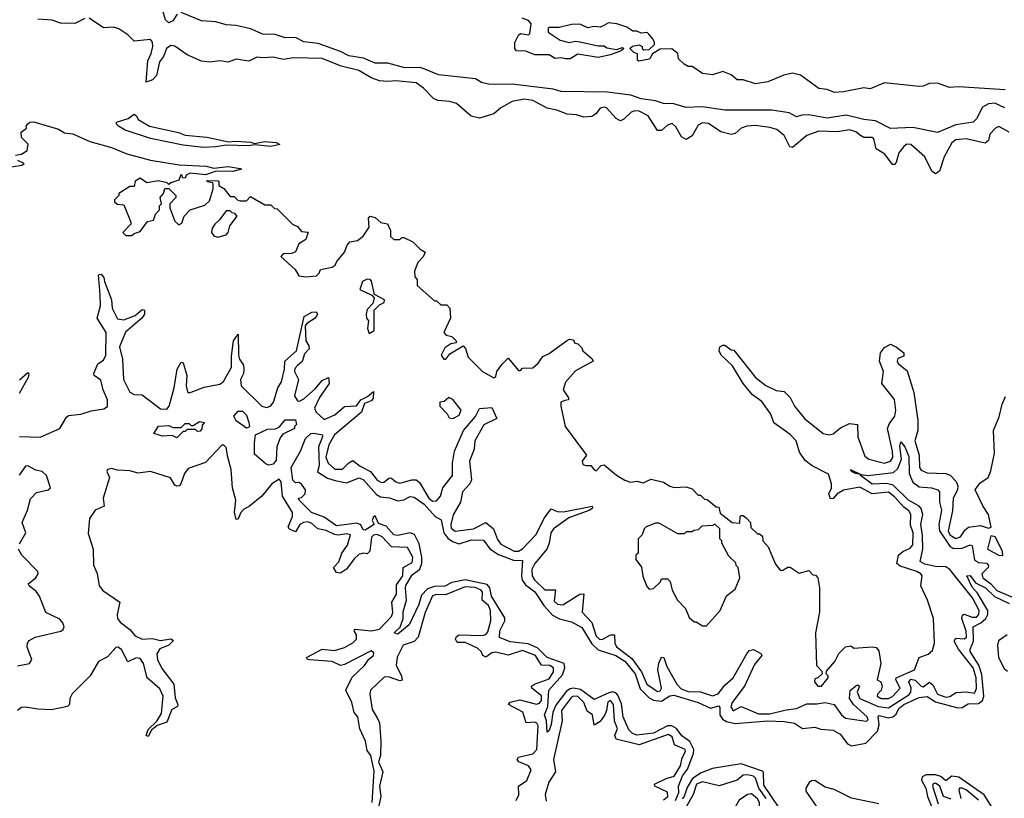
# Model space of a CAD drawing. Extents: x 2472589 to 2662339, y 701009 to 849030.
# Tile 338 of 406: x 2603676 to 2608492, y 752206 to 756016. Entities that reach past the tile are written whole.
import ezdxf

# ---------------------------------------------------------------- set-up
doc = ezdxf.new("R2010")
doc.units = 0

msp = doc.modelspace()

# ---------------------------------------------------------------- linework, layer by layer
at = {"layer": '0CON05XD'}
for points in [[(2603995, 756022), (2603945, 755998), (2603875, 755999.2), (2603834.2, 756014.2), (2603765, 756018.6)], [(2608515, 755465.5), (2608465, 755493.1), (2608448, 755485), (2608421.2, 755455), (2608413.8, 755425), (2608398.3, 755411.7), (2608305, 755432.9), (2608255, 755427.8), (2608235, 755412.9), (2608197.5, 755345), (2608174.4, 755275), (2608155, 755262.3), (2608137.5, 755275), (2608102.5, 755345), (2608035, 755404.5), (2608015, 755406.2), (2608000, 755395), (2607975.5, 755364.5), (2607963.1, 755316.9), (2607955, 755307.5), (2607945, 755307.1), (2607907.1, 755357.1), (2607864.7, 755384.7), (2607853.2, 755433.2), (2607845, 755440), (2607805, 755440), (2607788.8, 755448.8), (2607765, 755467.3), (2607735, 755477.1), (2607675, 755467.1), (2607585, 755470.5), (2607525, 755448.9), (2607455, 755390), (2607443.4, 755393.4), (2607415, 755448.6), (2607378.3, 755478.3), (2607345, 755488.2), (2607275, 755497.3), (2607232.5, 755495), (2607204.7, 755485.3), (2607175, 755459.2), (2607155, 755454.2), (2607105, 755467.1), (2607045, 755507.8), (2607015, 755511.9), (2606995, 755500), (2606965, 755448), (2606935, 755428.8), (2606912.6, 755442.6), (2606885, 755492), (2606867.8, 755507.8), (2606845, 755500), (2606815, 755474), (2606795, 755473.8), (2606750.4, 755545), (2606705, 755568.4), (2606685, 755570), (2606666.4, 755563.6), (2606631.3, 755528.7), (2606615, 755520.8), (2606593.1, 755533.1), (2606545.8, 755585), (2606535, 755587.5), (2606515, 755582.9), (2606494.2, 755555), (2606475, 755541.4), (2606435, 755539.4), (2606399.5, 755549.5), (2606353.2, 755553.2), (2606302.7, 755572.7), (2606255, 755582.5), (2606185, 755620), (2606143.5, 755626.5), (2606083.8, 755615), (2606028.8, 755585), (2605995.6, 755554.4), (2605925, 755533.3), (2605884.3, 755544.3), (2605812.5, 755605), (2605780, 755615), (2605720.9, 755620.9), (2605699.8, 755629.8), (2605651.5, 755681.5), (2605615, 755706.4), (2605515, 755717.3), (2605475, 755713.1), (2605435, 755717.3), (2605395, 755732.1), (2605335, 755768), (2605248.7, 755788.7), (2605155, 755826.6), (2605015, 755829.5), (2604965, 755820.6), (2604917.7, 755832.3), (2604865, 755828.8), (2604835, 755833.3), (2604796.7, 755813.3), (2604755, 755818.8), (2604735, 755823.3), (2604695, 755808), (2604654.1, 755814.1), (2604605, 755808.6), (2604565, 755813.3), (2604494.5, 755844.5), (2604435, 755885.7), (2604415, 755890), (2604394.5, 755875.5), (2604379.1, 755835), (2604360.3, 755809.7), (2604345, 755742.5), (2604325, 755722), (2604295, 755710), (2604302.4, 755815), (2604319.2, 755850.8), (2604326.5, 755885), (2604325, 755906), (2604315, 755918.6), (2604235, 755910), (2604205, 755942.5), (2604161.4, 755971.4), (2604135, 755980), (2604085, 755976.4), (2604015, 756024)], [(2604446.3, 756043.7), (2604425, 756010), (2604405, 756001.2), (2604388.8, 756015), (2604377.5, 756055)], [(2608494.2, 755584.2), (2608445, 755607.3), (2608415, 755604.6), (2608385, 755587.1), (2608355, 755530.8), (2608338.8, 755515), (2608255, 755501.5), (2608164.3, 755464.3), (2608045, 755488.5), (2607935, 755484.2), (2607861.2, 755521.2), (2607805, 755527.3), (2607718.3, 755548.3), (2607625, 755534.6), (2607535, 755550.4), (2607500.9, 755549.1), (2607475, 755540.8), (2607439.4, 755559.4), (2607355, 755572.9), (2607125, 755573.1), (2607015, 755588.8), (2606935, 755586), (2606875, 755603.5), (2606825, 755605.5), (2606785, 755618.2), (2606715, 755628.2), (2606665, 755646.2), (2606551.2, 755661.2), (2606325, 755664.4), (2606285.6, 755675.6), (2606085, 755700.6), (2605975, 755698.8), (2605935, 755708.8), (2605905, 755725.7), (2605725, 755746.5), (2605665, 755771.2), (2605635, 755781.5), (2605559.6, 755779.6), (2605477.2, 755802.8), (2605415, 755803.6), (2605358.2, 755828.2), (2605285, 755839.6), (2605245, 755860.9), (2605135, 755898.9), (2605065, 755907.9), (2605025, 755928.5), (2604975, 755926.7), (2604925, 755943.1), (2604864.5, 755944.5), (2604805, 755970.8), (2604735, 755988.1), (2604685, 755990), (2604635, 756006), (2604565, 756010), (2604465, 756050.6)], [(2608495, 755672.9), (2608267, 755687), (2608223.9, 755683.9), (2608165, 755706), (2608125, 755703.3), (2608095, 755690), (2608075, 755688.8), (2607905, 755706.2), (2607835, 755677.5), (2607805, 755682), (2607705, 755662.9), (2607660.3, 755660.3), (2607625, 755674), (2607585, 755678.8), (2607494.4, 755744.4), (2607455, 755754.3), (2607412.5, 755745), (2607335, 755711.2), (2607275, 755702), (2607215, 755722), (2607185, 755722), (2607155, 755746.7), (2607115, 755762.5), (2607065, 755746.7), (2607015, 755752.5), (2606965, 755787.5), (2606945, 755787.5), (2606925, 755797.5), (2606897.5, 755825), (2606895, 755850), (2606865, 755872.5), (2606808.3, 755871.7), (2606771.7, 755848.3), (2606757, 755823), (2606703.6, 755813.6), (2606698.3, 755818.3), (2606698.3, 755848.3), (2606680, 755855), (2606660, 755875), (2606673, 755887), (2606705, 755892.5), (2606720, 755885), (2606720, 755875), (2606728.3, 755868.3), (2606755, 755870), (2606780, 755895), (2606780, 755905), (2606773, 755923), (2606752.5, 755945), (2606745, 755952.5), (2606715, 755950), (2606695, 755960), (2606675, 755960), (2606645, 755980), (2606596.4, 755996.4), (2606555, 756000), (2606533.3, 755986.7), (2606515, 755980), (2606485, 755983.3), (2606455, 755976.7), (2606415, 755993.3), (2606375, 755992.5), (2606315, 755977.5), (2606265, 755977.5), (2606260, 755975), (2606260, 755955), (2606320, 755915), (2606363.6, 755903.6), (2606395, 755910), (2606415, 755907.5), (2606505, 755887.5), (2606535, 755887.5), (2606548.3, 755878.3), (2606595, 755870), (2606625, 755880), (2606630, 755875), (2606617, 755863), (2606565, 755843.3), (2606505, 755831.2), (2606405, 755846.7), (2606367.5, 755825), (2606345.9, 755824.1), (2606325, 755830), (2606295, 755826.7), (2606265, 755843.3), (2606195, 755843.3), (2606151.7, 755861.7), (2606105, 755863.3), (2606097.5, 755875), (2606097.5, 755905), (2606115, 755940), (2606125, 755947.5), (2606165, 755942.5), (2606171.7, 755948.3), (2606177.5, 755995), (2606165, 756012.5), (2606133, 756023)], [(2604575, 755390), (2604475, 755401.4), (2604315, 755434.2), (2604192.5, 755475), (2604158.8, 755495), (2604148.8, 755505), (2604150, 755515), (2604207.2, 755532.8), (2604235, 755553.3), (2604246.7, 755545), (2604255, 755527.5), (2604310, 755495), (2604453.1, 755463.1), (2604485, 755450.6), (2604590.7, 755440.7), (2604697.7, 755417.7), (2604735, 755422), (2604807, 755417), (2604825, 755410), (2604875, 755419.4), (2604930, 755415), (2604947.5, 755405), (2604904.1, 755395.9), (2604825, 755404), (2604795, 755399.2), (2604685, 755401.2), (2604635, 755394), (2604575, 755390)], [(2603655, 755352.5), (2603685, 755357.5), (2603712.5, 755375), (2603717, 755407), (2603685, 755440), (2603683.3, 755465), (2603710, 755485), (2603707.5, 755495), (2603713.3, 755505), (2603726.1, 755513.9), (2603745, 755515.6), (2603865, 755480.9), (2603895, 755462.9), (2603935, 755456.7), (2604019.5, 755419.5), (2604125, 755391.2), (2604199.9, 755359.9), (2604315, 755327.8), (2604456.1, 755306.1), (2604588.5, 755298.5), (2604625, 755290), (2604695, 755297.1), (2604755, 755287.5), (2604760, 755285), (2604717.7, 755272.3), (2604636.1, 755273.9), (2604585, 755256.7), (2604510, 755265), (2604490, 755255), (2604485, 755240), (2604471.7, 755241.7), (2604470, 755255), (2604463.6, 755256.4), (2604455, 755230), (2604415, 755217.5), (2604405, 755210), (2604397, 755217), (2604355, 755226.7), (2604298.3, 755218.3), (2604265, 755240), (2604240, 755225), (2604235, 755200), (2604215, 755200), (2604160, 755165), (2604160, 755155), (2604140, 755135), (2604140, 755125), (2604155, 755112.5), (2604185, 755110), (2604220, 755025), (2604220, 755015), (2604180, 754975), (2604195, 754960), (2604225, 754960), (2604235, 754970), (2604265, 754980), (2604301.7, 755028.3), (2604330, 755035), (2604340, 755065), (2604360, 755085), (2604360, 755105), (2604370, 755115), (2604362.5, 755145), (2604380, 755165), (2604385, 755190), (2604405, 755190), (2604440, 755155), (2604440, 755145), (2604410, 755115), (2604410, 755095), (2604435, 755030), (2604455, 755012.5), (2604469.3, 755020.7), (2604480, 755055), (2604510, 755085), (2604581.7, 755108.3), (2604605, 755130), (2604621.7, 755188.3), (2604621.7, 755211.7), (2604618.3, 755218.3), (2604595, 755222.5), (2604591.7, 755228.3), (2604645, 755227.5), (2604650, 755225), (2604650, 755205), (2604675, 755190), (2604705, 755150), (2604725, 755150), (2604743, 755133), (2604755, 755130), (2604785, 755130), (2604805, 755150), (2604875, 755110), (2604905, 755110), (2604921.7, 755091.7), (2604935, 755090), (2605010, 755015), (2605035, 755003.3), (2605055, 754980), (2605086.2, 754976.2), (2605075, 754940), (2605040.7, 754919.3), (2605025, 754880), (2605005, 754872.5), (2604965, 754870), (2604952.5, 754857.5), (2605023, 754793), (2605041.7, 754761.7), (2605075, 754757.5), (2605127, 754763), (2605140, 754775), (2605147, 754793), (2605205, 754804.2), (2605218.8, 754815), (2605227.3, 754832.7), (2605265, 754877.5), (2605277.3, 754912.7), (2605290.8, 754929.2), (2605327.5, 754935), (2605355, 754956.2), (2605385, 755000), (2605382.5, 755045), (2605390, 755055), (2605415, 755047.5), (2605443, 755023), (2605475, 755016.7), (2605490, 754985), (2605490, 754955), (2605505, 754940), (2605535, 754940), (2605545, 754950), (2605555, 754950), (2605598.3, 754928.3), (2605635, 754892.5), (2605658.3, 754878.3), (2605650, 754855), (2605623, 754827), (2605607.5, 754785), (2605608.3, 754758.3), (2605620, 754745), (2605620, 754715), (2605705, 754640), (2605715, 754640), (2605735, 754620), (2605765, 754620), (2605780, 754605), (2605782.5, 754555), (2605750, 754485), (2605762.5, 754472.5), (2605790, 754465), (2605810, 754445), (2605810, 754435), (2605785, 754430), (2605755, 754410), (2605737.5, 754375), (2605750, 754355), (2605760, 754355), (2605780, 754380), (2605845, 754420), (2605857, 754407), (2605870, 754365), (2605940, 754295), (2605995, 754263.3), (2606005, 754270), (2606010, 754295), (2606035, 754330), (2606065, 754360), (2606115, 754300), (2606125, 754300), (2606135, 754310), (2606185, 754312.5), (2606212.5, 754335), (2606235, 754367.5), (2606265, 754382.5), (2606350, 754445), (2606365, 754452.5), (2606385, 754450), (2606390, 754435), (2606405, 754430), (2606425, 754410), (2606430, 754395), (2606476.4, 754356.4), (2606480, 754345), (2606395, 754297.5), (2606345, 754242.5), (2606333.8, 754205), (2606360, 754165), (2606360, 754155), (2606341.7, 754151.7), (2606322.5, 754145), (2606322.5, 754125), (2606343.3, 754025), (2606447.5, 753885), (2606426.7, 753855), (2606430, 753840), (2606444.1, 753834.1), (2606470, 753835), (2606485, 753812.5), (2606495, 753807.5), (2606520, 753835), (2606535, 753837.5), (2606595, 753787.5), (2606635, 753762.5), (2606663.6, 753753.6), (2606695, 753757.5), (2606725, 753750), (2606765, 753766.7), (2606825, 753752.5), (2606855, 753733.3), (2606877, 753727), (2606935, 753730), (2606965, 753720), (2606995, 753690), (2607005, 753690), (2607025, 753670), (2607038.3, 753668.3), (2607081.7, 753631.7), (2607095, 753630), (2607101.7, 753601.7), (2607160, 753555), (2607198.3, 753551.7), (2607200, 753585), (2607205, 753590), (2607215, 753590), (2607228.3, 753578.3), (2607250, 753555), (2607251.7, 753531.7), (2607285, 753500), (2607295, 753500), (2607308.3, 753488.3), (2607310, 753465), (2607337, 753437), (2607371.7, 753351.7), (2607395, 753322.5), (2607405, 753320), (2607433, 753337), (2607445, 753337.5), (2607488.3, 753308.3), (2607535, 753320), (2607555, 753300), (2607568.3, 753298.3), (2607580, 753285), (2607587.5, 753235), (2607587, 753117), (2607567.5, 753015), (2607572.5, 752855), (2607598.3, 752828.3), (2607600, 752815), (2607580, 752795), (2607565, 752790), (2607563.3, 752775), (2607578.8, 752755), (2607598, 752755), (2607630, 752795), (2607630, 752805), (2607620, 752815), (2607621.7, 752828.3), (2607662.5, 752875), (2607682.5, 752915), (2607715, 752947.5), (2607741.7, 752951.7), (2607755, 752940), (2607845, 752947.5), (2607865, 752943.8), (2607877.5, 752927.5), (2607888, 752865), (2607870, 752785), (2607887.5, 752775), (2607894, 752755), (2607890, 752735), (2607871.2, 752715), (2607870, 752705), (2607890, 752695), (2607924.5, 752694.5), (2607945, 752704.5), (2607982, 752745), (2607960.6, 752785), (2607962.9, 752795), (2608052.5, 752835), (2608074.4, 752895.6), (2608119.5, 752910.5), (2608140.7, 752929.3), (2608150, 752965), (2608145.6, 753085), (2608115.5, 753175.5), (2608082.5, 753245), (2608089.2, 753295), (2608083.8, 753305), (2608064, 753315), (2607981.6, 753341.6), (2607965.7, 753355), (2607974, 753395), (2607995, 753414.2), (2608030.7, 753429.3), (2608043.5, 753446.5), (2608045.5, 753505), (2608032.6, 753542.6), (2608034.5, 753595), (2608025, 753611.9), (2608000.6, 753630.6), (2607955, 753681.8), (2607925, 753703.8), (2607845, 753696.4), (2607785, 753727.8), (2607705, 753713.8), (2607673.6, 753696.4), (2607655, 753672.5), (2607640.7, 753670.7), (2607633.3, 753695), (2607646.2, 753723.8), (2607645.9, 753744.1), (2607631.7, 753791.7), (2607552, 753832), (2607518.1, 753858.1), (2607489.7, 753899.7), (2607474, 753955), (2607445, 753985.8), (2607363.6, 754043.6), (2607350, 754085), (2607305, 754147.5), (2607260.5, 754180.5), (2607213.8, 754235), (2607162.3, 754322.3), (2607107.5, 754375), (2607097.5, 754395), (2607100, 754415), (2607115, 754422.5), (2607125, 754422.5), (2607155, 754400), (2607168.3, 754398.3), (2607274.4, 754264.4), (2607325, 754225.8), (2607375, 754201.2), (2607415, 754196.2), (2607445, 754166.7)], [(2603605, 755291.1), (2603686.4, 755303.6), (2603698.3, 755311.7), (2603667, 755327)], [(2604645, 754952.5), (2604685, 754962.5), (2604696.1, 754973.9), (2604703, 755007), (2604740, 755055), (2604728.3, 755068.3), (2604715, 755070), (2604705, 755080), (2604685, 755080), (2604653.9, 755036.1), (2604630, 755015), (2604616.7, 754995), (2604613.3, 754975), (2604625, 754957.5), (2604645, 754952.5)], [(2603675, 753976.6), (2603776.2, 753973.8), (2603871.9, 754015), (2603905, 754071.4), (2603915, 754078.8), (2603974.7, 754085.3), (2604025, 754102.3), (2604087.7, 754112.3), (2604105, 754123.5), (2604105.9, 754155), (2604083.9, 754205), (2604072.7, 754252.7), (2604040.6, 754275), (2604039.1, 754285), (2604058.3, 754331.7), (2604085, 754350.4), (2604096.5, 754375), (2604098.9, 754485), (2604055.6, 754555), (2604071.4, 754615), (2604070.3, 754669.7), (2604062, 754768), (2604075, 754770), (2604087.5, 754755), (2604090, 754735), (2604124.6, 754645), (2604128.8, 754605), (2604155, 754551.5), (2604185, 754546.9), (2604240.9, 754569.1), (2604275, 754597.1), (2604286.9, 754595), (2604286.5, 754575), (2604273.1, 754555), (2604193.5, 754486.5), (2604163.3, 754415), (2604179.1, 754355), (2604183.6, 754255), (2604215, 754193.1), (2604235, 754181.4), (2604275, 754180.9), (2604365, 754111.6), (2604395, 754110), (2604406.7, 754125), (2604431.5, 754215), (2604445.4, 754305), (2604465, 754340), (2604475, 754337.5), (2604493.1, 754275), (2604490.3, 754225), (2604497.1, 754195), (2604505, 754190), (2604515, 754192.8), (2604578.3, 754218.3), (2604655, 754232.1), (2604672.9, 754245), (2604712.5, 754315), (2604711.2, 754368.8), (2604722.2, 754445), (2604745, 754477.5), (2604746.2, 754375), (2604751.2, 754355), (2604770.7, 754325), (2604772.5, 754305), (2604770.2, 754285), (2604755.6, 754255), (2604759.1, 754225), (2604860.9, 754125), (2604885, 754118.9), (2604903.7, 754126.3), (2604917.3, 754145), (2604938.4, 754215), (2604956.1, 754243.9), (2604971.2, 754305), (2604973.1, 754345), (2605030, 754395), (2605067, 754563), (2605104.7, 754585.3), (2605126.2, 754586.2), (2605133.1, 754575), (2605121.1, 754555), (2605080, 754530), (2605072.7, 754517.3), (2605074.6, 754445), (2605090.3, 754420.3), (2605091.5, 754405), (2605068.9, 754381.1), (2605057.4, 754342.6), (2605035, 754323.2), (2605021.5, 754308.5), (2605019.3, 754295), (2605039, 754255), (2605019.6, 754175), (2605035, 754150.8), (2605045, 754149.5), (2605065, 754160.8), (2605120.5, 754209.5), (2605155, 754249.5), (2605186.7, 754265), (2605189.7, 754235), (2605142.6, 754167.4), (2605117.6, 754115), (2605125.8, 754095), (2605165, 754058.9), (2605217.8, 754082.2), (2605265, 754123.4), (2605322.9, 754127.1), (2605345, 754155.4), (2605377.8, 754172.2), (2605406.7, 754196.7), (2605405, 754162.5), (2605395, 754151.1), (2605362.2, 754137.8), (2605347.3, 754095), (2605215, 753984), (2605187.8, 753935), (2605173.5, 753875), (2605185, 753846.3), (2605217, 753817), (2605255, 753816.7), (2605285, 753847.1), (2605305, 753858.2), (2605341.1, 753831.1), (2605391.3, 753805), (2605425, 753762.8), (2605445, 753751.3), (2605456.7, 753753.3), (2605485, 753774.4), (2605495, 753772.9), (2605515, 753753.8), (2605535, 753748.1), (2605593.8, 753763.8), (2605615, 753763.6), (2605630.8, 753750.8), (2605676.7, 753675), (2605695, 753660.5), (2605715, 753661.8), (2605733.3, 753685), (2605745.8, 753725), (2605792.6, 753785), (2605792.7, 753845), (2605803.3, 753905), (2605846, 754005), (2605905.7, 754074.3), (2605925, 754112.5), (2605985, 754117.5), (2606010, 754065), (2605946.3, 754033.7), (2605902.7, 753955), (2605898.8, 753915), (2605876.5, 753855), (2605885.2, 753764.8), (2605877.8, 753745), (2605841.3, 753705), (2605832.3, 753655), (2605796.3, 753593.7), (2605784.5, 753545), (2605787, 753527), (2605805, 753513.3), (2605895, 753524.2), (2605955, 753555.6), (2605993.9, 753523.9), (2606012.9, 753472.9), (2606029.5, 753449.5), (2606095, 753415.6), (2606115, 753414.4), (2606135, 753426.7), (2606199.5, 753495), (2606242.4, 753577.6), (2606275, 753622.5), (2606305, 753609.3), (2606335, 753607.2), (2606476.2, 753635), (2606477.1, 753625), (2606463.8, 753615), (2606362.3, 753577.7), (2606287.1, 753525), (2606273.9, 753505), (2606266.2, 753455), (2606253.5, 753425), (2606195.2, 753355), (2606181, 753325), (2606181.7, 753295), (2606194.2, 753275), (2606245, 753225.3), (2606296.4, 753226.4), (2606290.5, 753170.5), (2606305.7, 753155.7), (2606333.1, 753153.1), (2606415, 753204.6), (2606435, 753205.8), (2606426.9, 753116.9), (2606475, 753065.9), (2606495, 752999.1), (2606511.5, 752985), (2606525, 752983.3), (2606565, 753006.4), (2606585, 753005.7), (2606586, 752965), (2606595, 752947.1), (2606669.3, 752889.3), (2606717.8, 752825), (2606742.4, 752765), (2606795, 752729.2), (2606808.2, 752731.8), (2606815.7, 752745), (2606797.8, 752835), (2606802.2, 752867.8), (2606815, 752895.7), (2606826.9, 752895), (2606840.8, 752850.8), (2606890.2, 752765), (2606911.7, 752741.7), (2606945, 752728.3), (2607005, 752727.6), (2607065, 752706.6), (2607092.3, 752717.7), (2607125, 752760.2), (2607165.1, 752794.9), (2607233.7, 752916.3), (2607245, 752928.9), (2607265, 752934.3), (2607301.2, 752915), (2607306.2, 752905), (2607269.6, 752860.4), (2607220.6, 752755), (2607160.4, 752675), (2607153.7, 752653.7), (2607165, 752634.5), (2607205, 752655.5), (2607289.1, 752619.1), (2607345, 752618.7), (2607425, 752638.9), (2607475.3, 752644.7), (2607525, 752668.9), (2607575, 752667.5), (2607615, 752674.5), (2607659.2, 752665), (2607694.6, 752615), (2607715, 752598.4), (2607815.9, 752584.1), (2607825, 752587.5), (2607820.9, 752605), (2607754.6, 752664.6), (2607734.8, 752695), (2607737.4, 752732.6), (2607765, 752755.5), (2607775, 752760.8), (2607783.8, 752755), (2607771.6, 752725), (2607784.9, 752694.9), (2607875, 752654.3), (2607925, 752649), (2607981.2, 752685), (2608025, 752711.6), (2608035.1, 752724.9), (2608036.8, 752746.8), (2608025.4, 752775), (2608035, 752788.8), (2608055, 752783.5), (2608084.5, 752754.5), (2608095, 752751.2), (2608125, 752774.5), (2608141.2, 752761.2), (2608165.5, 752715.5), (2608205, 752701), (2608225.7, 752704.3), (2608256.5, 752723.5), (2608305, 752727.3), (2608345, 752720.9), (2608355, 752743.3), (2608354.2, 752795), (2608339.8, 752845), (2608267.5, 752935), (2608246.9, 752975), (2608255, 752990), (2608295, 752985.5), (2608306.2, 752995), (2608305, 753024.2), (2608284.1, 753085), (2608287.7, 753102.3), (2608295, 753106.9), (2608335, 753092.7), (2608355, 753092.7), (2608366.8, 753105), (2608367.9, 753125), (2608336.2, 753186.2), (2608225.8, 753325.8), (2608205, 753338.5), (2608155, 753339.7), (2608102.3, 753352.3), (2608080, 753365), (2608092.8, 753425), (2608091.3, 753491.3), (2608082.7, 753545), (2608093.9, 753595), (2608085, 753623.5), (2608075.1, 753635.1), (2608023.4, 753665), (2607948.5, 753738.5), (2607915, 753746.7), (2607845, 753742.8), (2607787.5, 753785), (2607790, 753790), (2607763.3, 753795), (2607743.8, 753805), (2607740, 753815), (2607790, 753790), (2607825.5, 753785.5), (2607949.4, 753800.6), (2607970.3, 753819.7), (2607988.1, 753865), (2607981.2, 753928.8), (2607985, 753950), (2608005, 753925.8), (2608025, 753878), (2608025.7, 753795), (2608043.6, 753753.6), (2608075, 753730.3), (2608135.8, 753725.8), (2608166.7, 753715), (2608174, 753705), (2608174.7, 753655), (2608185.2, 753615), (2608172, 753545), (2608173.9, 753513.9), (2608225, 753440.4), (2608240.6, 753430.6), (2608265, 753427.5), (2608285, 753429.3), (2608325, 753446.4), (2608335, 753440.8), (2608345, 753372.7), (2608365, 753359.1), (2608405, 753356.5), (2608414.6, 753345), (2608412.5, 753335), (2608381.2, 753305), (2608386.1, 753285), (2608425.3, 753255.3), (2608455, 753223.2), (2608535, 753187.7)], [(2605385, 754480), (2605410, 754495), (2605410, 754595), (2605435, 754620), (2605458.3, 754631.7), (2605460, 754645), (2605411.7, 754671.7), (2605397, 754737), (2605390, 754745), (2605375, 754746.7), (2605353.3, 754735), (2605340, 754695), (2605398.3, 754668.3), (2605410, 754655), (2605402.5, 754627.5), (2605375, 754597.5), (2605370, 754575), (2605372.5, 754555), (2605381.7, 754541.7), (2605377.5, 754505), (2605385, 754480)], [(2607445, 754166.7), (2607465.7, 754125), (2607514.2, 754064.2), (2607605, 753991.1), (2607635, 753984.6), (2607655, 753990), (2607690.6, 754019.4), (2607735, 754040.6), (2607773.3, 754035), (2607775.7, 753975), (2607810.2, 753880.2), (2607828.8, 753865), (2607905, 753845.4), (2607935, 753855.5), (2607946, 753874), (2607944.7, 753905), (2607920, 754015), (2607930, 754040), (2607956.5, 754075), (2607961.4, 754105), (2607955, 754157.1), (2607892.9, 754235), (2607900, 754295), (2607880.8, 754345), (2607886.7, 754385), (2607905, 754411.2), (2607935, 754428), (2607964.1, 754414.1), (2608000, 754385), (2608000, 754370), (2607971.4, 754358.6), (2607967.1, 754345), (2607973.1, 754333.1), (2608017.2, 754297.2), (2608048.3, 754191.7), (2608068.7, 754055), (2608068.1, 754005), (2608054.2, 753955.8), (2608075.6, 753885), (2608077.1, 753825), (2608085, 753812), (2608115, 753798.6), (2608205, 753794.5), (2608226.8, 753786.8), (2608255.4, 753755.4), (2608263.6, 753735), (2608262.5, 753715), (2608240.9, 753675), (2608237.8, 753612.2), (2608217.7, 753515), (2608225.4, 753495), (2608255, 753477.6), (2608277.8, 753485), (2608300.5, 753519.5), (2608317.1, 753532.9), (2608375, 753541.2), (2608415, 753527.5), (2608426.7, 753533.3), (2608414.3, 753595), (2608386.5, 753636.5), (2608349.2, 753715), (2608371.7, 753748.3), (2608412.5, 753775), (2608425, 753807.5), (2608443.8, 753895), (2608438.8, 754005), (2608467, 754073), (2608481.4, 754135), (2608497.9, 754172.1)], [(2603675, 754254.3), (2603715, 754290), (2603720, 754285), (2603717.5, 754265), (2603674.1, 754185.9)], [(2605795, 754063.8), (2605825, 754080), (2605835.8, 754105), (2605795, 754157.5), (2605775, 754167.5), (2605751.7, 754148.3), (2605730, 754145), (2605730, 754125), (2605766.4, 754086.4), (2605777, 754067), (2605795, 754063.8)], [(2604785, 754017.5), (2604735, 754052.5), (2604722.5, 754075), (2604745, 754100), (2604765, 754100), (2604785, 754080), (2604796.7, 754045), (2604800, 754025), (2604795, 754020), (2604785, 754017.5)], [(2604445, 753970), (2604421.7, 753981.7), (2604375, 753977.5), (2604331.7, 753991.7), (2604355, 754027.5), (2604405, 754030), (2604425, 754020), (2604465, 754020), (2604485, 754040), (2604505, 754040), (2604515, 754030), (2604525, 754030), (2604555, 754050), (2604580, 754045), (2604568.3, 754031.7), (2604567, 754013), (2604558.3, 754001.7), (2604545, 754000), (2604535, 754010), (2604495, 754010), (2604485, 754000), (2604475, 754000), (2604445, 753970)], [(2604895, 753836.7), (2604881.7, 753841.7), (2604825, 753890), (2604823.8, 753945), (2604830, 753985), (2604888.3, 754011.7), (2604926.7, 754013.3), (2604946.4, 754023.6), (2604975, 754057.5), (2605025, 754057.5), (2605030, 754035), (2605020, 754025), (2605020, 754015), (2604962.7, 753987.3), (2604949.7, 753970.3), (2604933.8, 753925), (2604929.7, 753860.3), (2604915, 753841.2), (2604895, 753836.7)], [(2606264.6, 752734.6), (2606330.6, 752809.4), (2606342, 752845), (2606338.1, 752865), (2606255, 752894.2), (2606210.7, 752940.7), (2606162.2, 752962.2), (2606075, 752971.8), (2606022.5, 752992.5), (2606024.6, 753025), (2606048.9, 753075), (2606049.1, 753089.1), (2605983.2, 753195), (2605974.7, 753235), (2605962.7, 753252.7), (2605855, 753275.4), (2605788.9, 753261.1), (2605755, 753243.2), (2605705, 753241.5), (2605669.7, 753230.3), (2605640.8, 753199.2), (2605627.3, 753155), (2605580, 753055), (2605525, 753009.2), (2605507.5, 753015), (2605536.7, 753043.3), (2605552, 753085), (2605551.1, 753118.9), (2605568.5, 753175), (2605563.4, 753233.4), (2605565, 753247.5), (2605595, 753300), (2605632.7, 753327.3), (2605642.4, 753355), (2605642.8, 753385), (2605630.4, 753450.4), (2605607.1, 753497.1), (2605585, 753504.5), (2605525, 753491.4), (2605505, 753494.4), (2605467.9, 753537.9), (2605430, 753550), (2605415, 753587.5), (2605405, 753580), (2605400, 753565), (2605410, 753545), (2605365, 753517.5), (2605355, 753520), (2605344.6, 753544.6), (2605325, 753552.7), (2605225, 753539.4), (2605165, 753581.2), (2605103.3, 753605), (2605042.5, 753665), (2605040, 753675), (2605055, 753677.5), (2605072.5, 753695), (2605073.3, 753715), (2605055, 753742.5), (2605041.7, 753751.7), (2605025, 753750), (2605012, 753762), (2605003.1, 753825), (2605048.8, 753905), (2605073, 753967), (2605099.3, 753990.7), (2605115, 753993.3), (2605156.2, 753985), (2605157.5, 753975), (2605138.1, 753925), (2605140, 753835), (2605133, 753803), (2605181.9, 753771.9), (2605218.8, 753761.2), (2605275, 753750), (2605335.8, 753774.2), (2605358.1, 753765), (2605421.7, 753691.7), (2605440.8, 753680.8), (2605485, 753676.9), (2605525, 753660.8), (2605554.4, 753665.6), (2605585, 753682.5), (2605605, 753680), (2605654.4, 753645), (2605707.5, 753585), (2605738.1, 753568.1), (2605750.5, 753505), (2605769.5, 753479.5), (2605792.1, 753462.1), (2605825, 753450.6), (2605885, 753470.4), (2605945, 753469.2), (2605975.9, 753425.9), (2606018.1, 753398.1), (2606091.3, 753371.3), (2606135, 753368.8), (2606129.6, 753295), (2606134, 753274), (2606149.7, 753249.7), (2606195, 753216.2), (2606239.1, 753149.1), (2606282.4, 753102.4), (2606316.1, 753083.9), (2606375, 753069.2), (2606425, 753041.9), (2606475, 752961.5), (2606505, 752932.9), (2606591.4, 752905), (2606635, 752877.3), (2606686.1, 752815), (2606711, 752741), (2606755, 752697.1), (2606775, 752685.4), (2606815, 752681.9), (2606855, 752706.9), (2606875, 752710), (2606995, 752674.5), (2607055, 752646.9), (2607095, 752658.6), (2607100.8, 752650.8), (2607100.5, 752615), (2607113.7, 752593.7), (2607132.2, 752582.2), (2607175, 752571.2), (2607335, 752585.6), (2607415, 752581.2), (2607465, 752573.1), (2607505, 752547.5), (2607565, 752554.3), (2607595, 752544.3), (2607655, 752539.5), (2607689.5, 752519.5), (2607725, 752472.9), (2607745, 752462.2), (2607815, 752476), (2607871.5, 752535), (2607878.8, 752565), (2607874.6, 752605.4), (2607879.2, 752610.8), (2607925, 752599.2), (2607946, 752604), (2607963.1, 752616.9), (2607976.1, 752645), (2607999.7, 752665), (2608075, 752699.7), (2608115, 752704), (2608155, 752678.6), (2608265, 752648.2), (2608285, 752650.9), (2608315, 752668.2), (2608365, 752669.1), (2608385.7, 752684.3), (2608391.4, 752705), (2608381.4, 752811.4), (2608367.6, 752857.6), (2608324.7, 752925), (2608323.8, 752935), (2608341.2, 752975), (2608339.2, 753045), (2608376.3, 753063.7), (2608402, 753085), (2608411.5, 753105), (2608410.4, 753125), (2608359.8, 753209.8), (2608335, 753239.2), (2608307.5, 753295), (2608325, 753296), (2608350.2, 753260.2), (2608400, 753235), (2608443.8, 753193.8), (2608515, 753158.9)], [(2605399.1, 752185), (2605409.4, 752339.4), (2605393.3, 752415), (2605375, 752440), (2605366.9, 752485), (2605339.4, 752545), (2605329.2, 752605), (2605311.9, 752625), (2605301.1, 752675), (2605270.6, 752735), (2605302.2, 752797.8), (2605362.1, 752855), (2605383.8, 752886.2), (2605406.1, 752905), (2605408.1, 752918.1), (2605395, 752927.5), (2605265, 752860.8), (2605245, 752855.9), (2605205, 752875.8), (2605093, 752883), (2605083.8, 752885), (2605078.8, 752895), (2605155, 752935.6), (2605215, 752929.7), (2605265, 752943.5), (2605305, 752966.5), (2605324, 752985), (2605324, 753005), (2605311.9, 753025), (2605317, 753033), (2605395, 753025.2), (2605435, 753033.2), (2605494.4, 753095.6), (2605500.2, 753115), (2605495.3, 753165), (2605519, 753205), (2605519.2, 753250.8), (2605550.6, 753295), (2605551.1, 753335), (2605595, 753360.4), (2605598.9, 753385), (2605573.2, 753433.2), (2605495, 753436.5), (2605448.3, 753485), (2605425, 753496.6), (2605406.8, 753493.2), (2605396.9, 753483.1), (2605388, 753415), (2605375, 753402.7), (2605355, 753405.3), (2605335, 753398.8), (2605311.8, 753378.2), (2605275, 753326.8), (2605245, 753308.2), (2605225, 753310), (2605210, 753335), (2605236.8, 753363.2), (2605251.8, 753405), (2605278.7, 753445), (2605294.4, 753495), (2605275, 753500.6), (2605235, 753493.5), (2605215, 753496.2), (2605175, 753516.7), (2605134.2, 753524.2), (2605105, 753550.2), (2605085, 753558.9), (2605064, 753556), (2605045.3, 753545), (2605025, 753510.5), (2604995, 753522.3), (2604989.3, 753535), (2605009.6, 753585), (2605010.9, 753605), (2604961.7, 753685), (2604954.7, 753754.7), (2604945, 753768.2), (2604909.1, 753745), (2604859.6, 753685), (2604800, 753635), (2604770.2, 753619.8), (2604757.3, 753605), (2604745, 753573.3), (2604735, 753570), (2604726.8, 753606.8), (2604733, 753665), (2604716.9, 753725), (2604710.9, 753815), (2604694.2, 753875), (2604685, 753922.2), (2604675, 753933.1), (2604665, 753933.9), (2604585, 753849.1), (2604499.9, 753820.1), (2604481.2, 753795), (2604464.2, 753745), (2604455.5, 753734.5), (2604445, 753732.5), (2604435, 753738.8), (2604413.4, 753773.4), (2604315, 753804.2), (2604255, 753796.8), (2604215, 753808.7), (2604155, 753811.3), (2604125, 753819), (2604105.3, 753814.7), (2604102.2, 753805), (2604114.6, 753775), (2604084, 753675), (2604089.4, 753635), (2604044.9, 753615.1), (2604017.4, 753575), (2604011.1, 753501.1), (2604035.4, 753425), (2604036.4, 753346.4), (2604055.3, 753305.3), (2604065.4, 753245), (2604083.2, 753223.2), (2604165.4, 753165.4), (2604152.6, 753105), (2604154.7, 753085), (2604168.1, 753068.1), (2604215, 753032.5), (2604240.6, 753000.6), (2604275, 752984.2), (2604325, 752987.3), (2604365, 752977.3), (2604415.6, 752985.6), (2604427.7, 752977.7), (2604405.8, 752955), (2604362, 752938), (2604346.9, 752913.1), (2604349.2, 752885), (2604370.6, 752840.6), (2604430.5, 752765), (2604436.8, 752696.8), (2604450, 752665), (2604447.5, 752655), (2604419.5, 752640.5), (2604395, 752578), (2604348, 752562), (2604320.8, 752539.2), (2604305, 752507.5), (2604295, 752512.5), (2604305, 752542.5), (2604347.3, 752582.7), (2604369.2, 752620.8), (2604377.3, 752705), (2604361.9, 752741.9), (2604299.6, 752795), (2604281.4, 752865), (2604265, 752890.3), (2604245, 752893.5), (2604205, 752874.3), (2604173.4, 752933.4), (2604155.8, 752945), (2604146.8, 752943.2), (2604105, 752897.7), (2604061.8, 752875), (2604021.1, 752805), (2603932.3, 752717.7), (2603921.8, 752695), (2603920, 752665), (2603910, 752655), (2603831.9, 752638.1), (2603765, 752641.6), (2603705, 752652.4), (2603685, 752649.5), (2603664.6, 752635)], [(2603675, 753451.4), (2603705.2, 753505), (2603688.1, 753555), (2603714.8, 753615), (2603728.2, 753671.8), (2603757.7, 753702.3), (2603814.5, 753715.5), (2603827.1, 753725), (2603806.7, 753785), (2603785, 753804.7), (2603755, 753811.2), (2603715, 753832.7), (2603705, 753831.1), (2603673.5, 753786.5)], [(2607035, 753050), (2607102.5, 753125), (2607133, 753197), (2607175, 753230), (2607197.5, 753285), (2607190, 753335), (2607180, 753345), (2607178.3, 753358.3), (2607145, 753390), (2607110, 753455), (2607110, 753465), (2607100, 753475), (2607100, 753525), (2607075, 753547.5), (2607065, 753540), (2607013, 753537), (2606995, 753520), (2606973, 753517), (2606965, 753510), (2606935, 753510), (2606925, 753500), (2606895, 753500), (2606803, 753553), (2606785, 753552.5), (2606740, 753535), (2606730, 753525), (2606720, 753495), (2606700, 753475), (2606700, 753405), (2606690, 753395), (2606690, 753375), (2606717, 753337), (2606723, 753293), (2606743, 753243), (2606755, 753230), (2606775, 753232.5), (2606810, 753265), (2606815, 753280), (2606845, 753280), (2606857, 753267), (2606867.5, 753225), (2606892.5, 753175), (2606932.5, 753135), (2606950.7, 753090.7), (2606975, 753070), (2606985, 753070), (2607015, 753050), (2607035, 753050)], [(2608485, 753393.3), (2608483.3, 753415), (2608446.1, 753486.1), (2608425, 753490), (2608408.8, 753425), (2608465, 753396.2), (2608485, 753393.3)], [(2603665, 752853.4), (2603724.1, 752865.9), (2603735.3, 752885), (2603713.1, 752945), (2603713.5, 752965), (2603721.7, 752978.3), (2603751.2, 752995), (2603876.4, 753023.6), (2603888.3, 753031.7), (2603892.7, 753045), (2603886.2, 753065), (2603872, 753082), (2603804.4, 753114.4), (2603773.5, 753195), (2603757, 753217), (2603722.5, 753245), (2603718, 753255), (2603755.5, 753284.5), (2603766.2, 753303.8), (2603765.2, 753315), (2603685.9, 753395), (2603670.6, 753425)], [(2606104.7, 752195.3), (2606117.1, 752222.9), (2606115.5, 752264.5), (2606156.6, 752293.4), (2606177.8, 752345), (2606165, 752364.7), (2606117.5, 752385), (2606108.9, 752395), (2606115, 752407.8), (2606185, 752423.9), (2606204.8, 752445), (2606211.1, 752561.1), (2606205, 752574), (2606195, 752579), (2606153.1, 752575), (2606137.1, 752627.1), (2606067.1, 752665), (2606075, 752675.9), (2606122.7, 752687.3), (2606203, 752667), (2606218.4, 752671.6), (2606227.6, 752685), (2606227.5, 752707.5), (2606180.9, 752745), (2606179.5, 752755), (2606193.1, 752765), (2606265, 752790), (2606287, 752825), (2606287.5, 752845), (2606269.2, 752855), (2606228.1, 752858.1), (2606199.2, 752905), (2606135, 752929.4), (2606065, 752905.9), (2606005, 752921.2), (2605985, 752916.9), (2605955, 752897.1), (2605941.5, 752905), (2605932.2, 752925), (2605915, 752940.5), (2605855, 752968.4), (2605815, 752968.6), (2605808.2, 752985), (2605812.6, 752997.4), (2605825, 753005.4), (2605937.7, 753002.3), (2605955, 753007.8), (2605965, 753020.5), (2605980, 753075), (2605979, 753125), (2605968.9, 753148.9), (2605937.8, 753175), (2605939.2, 753215), (2605933.6, 753223.6), (2605903, 753237), (2605855, 753240.4), (2605759.2, 753200.8), (2605715, 753203), (2605695, 753196.7), (2605659.6, 753115), (2605625.2, 752994.8), (2605605, 752973.8), (2605551.8, 752955), (2605522.8, 752897.2), (2605517.5, 752855), (2605543.1, 752805), (2605546.8, 752783.2), (2605535, 752780), (2605485, 752798.4), (2605460.2, 752799.8), (2605391.2, 752735), (2605387.9, 752715), (2605400.5, 752640.5), (2605425, 752600), (2605435.3, 752575), (2605442, 752485), (2605440, 752415), (2605431.2, 752385), (2605452.2, 752335), (2605436.2, 752265), (2605441.5, 752215), (2605429.5, 752155)], [(2608505, 753006.4), (2608463.3, 752976.7), (2608457.8, 752955), (2608462.6, 752895), (2608490.5, 752840.5), (2608507.2, 752827.2)], [(2606882.7, 752195), (2606899.1, 752235), (2606898.5, 752265), (2606918.4, 752315), (2606941.8, 752348.2), (2606972, 752425), (2606973.6, 752445), (2606954, 752484), (2606915, 752511.8), (2606888, 752548), (2606865, 752560.4), (2606845, 752561.2), (2606775.6, 752525), (2606692.5, 752515), (2606670.8, 752525), (2606655, 752540.8), (2606626.7, 752605), (2606618.5, 752668.5), (2606601.2, 752711.2), (2606591.3, 752721.3), (2606575, 752726.1), (2606558.1, 752721.9), (2606485, 752688.6), (2606418.5, 752738.5), (2606385, 752744.2), (2606368.1, 752741.9), (2606350.1, 752729.9), (2606298.2, 752661.8), (2606283.8, 752626.2), (2606275, 752566.7), (2606265, 752537.5), (2606255, 752530), (2606251.8, 752585), (2606242.5, 752615), (2606259.5, 752655), (2606264.6, 752734.6)], [(2606825, 752197.6), (2606845.1, 752214.9), (2606845, 752235.3), (2606783.1, 752265), (2606781.4, 752275), (2606837, 752303), (2606876.5, 752313.5), (2606907.5, 752365), (2606916.4, 752403.6), (2606932, 752435), (2606930, 752445), (2606878.3, 752468.3), (2606866.4, 752506.4), (2606848.1, 752518.1), (2606705, 752467), (2606593.5, 752495), (2606586.9, 752515), (2606600, 752545), (2606585.2, 752585), (2606579.8, 752665), (2606565.6, 752685), (2606551.8, 752678.2), (2606546.7, 752635), (2606537.1, 752615), (2606515, 752581.3), (2606485, 752564.3), (2606476.7, 752615), (2606451.9, 752631.9), (2606435.2, 752675), (2606405, 752703.3), (2606385, 752705.9), (2606375, 752700), (2606326.3, 752635), (2606328.5, 752585), (2606286.7, 752395), (2606295.7, 752335), (2606264, 752285), (2606245.5, 752225), (2606251.1, 752191.1)], [(2607389.7, 752159.7), (2607315, 752270.6), (2607314.2, 752334.2), (2607308.9, 752338.9), (2607205, 752373.9), (2607065, 752351.2), (2607009.5, 752330.5), (2606966.7, 752303.3), (2606940.6, 752259.4), (2606926.4, 752215), (2606916.1, 752203.9)], [(2607326.1, 752205), (2607291.4, 752255), (2607274.8, 752305), (2607264.2, 752314.2), (2607235, 752320.2), (2607215, 752319.2), (2607185, 752295.4), (2607096.3, 752266.3), (2607015, 752286.2), (2606986.9, 752275), (2606970.2, 752225), (2606932.2, 752157.8)], [(2608429.7, 752165), (2608393.1, 752223.1), (2608268.7, 752308.7), (2608235, 752314.7), (2608205, 752292.1), (2608181.9, 752311.9), (2608155, 752321.1), (2608109.7, 752320.3), (2608089.6, 752310.4), (2608086.2, 752295), (2608108.5, 752255), (2608116, 752215), (2608137.4, 752162.6)], [(2607878.2, 752178.2), (2607745, 752206.6), (2607659.2, 752249.2), (2607615, 752260.5), (2607565, 752292.4), (2607548, 752292), (2607536.5, 752283.5), (2607520.7, 752255), (2607520.5, 752240.5), (2607610.4, 752110.4)], [(2608231.2, 752201.2), (2608194.3, 752214.3), (2608176.9, 752265), (2608155, 752279.2), (2608143.6, 752276.4), (2608140.3, 752265), (2608168.4, 752178.4)], [(2607225, 752102.5), (2607275, 752133.3), (2607294, 752165), (2607294.2, 752185), (2607285, 752204), (2607255, 752227.5), (2607235, 752223.8), (2607195, 752196), (2607170, 752155), (2607170, 752145), (2607225, 752102.5)], [(2608366.1, 752196.1), (2608305, 752246.6), (2608285, 752256.2), (2608273.1, 752255), (2608269.6, 752245), (2608279.6, 752205)]]:
    msp.add_lwpolyline(points, dxfattribs=at)

doc.saveas('drawing.dxf')
